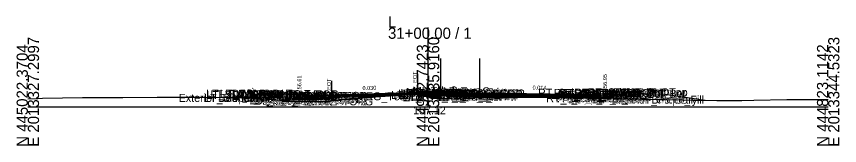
# Model space of a CAD drawing. Extents: x -26 to 4203, y -10 to 9526.
# Drawn here: x 1997.2 to 2202.8, y 990.3 to 1022.6 of the extents above; entities that cross this region are included whole.
import ezdxf

# ---------------------------------------------------------------- set-up
doc = ezdxf.new("R2010")
doc.units = 0
for name, color, linetype in [('Default', 7, 'Continuous'), ('Exist CMT Pavement', 7, 'Continuous'), ('Exist Cross Section Cell', 7, 'Continuous'), ('Exist XS Center Line Elevation Label', 7, 'Continuous'), ('Exist XS Ground Line', 7, 'Continuous'), ('Prop CMT Conc Surface', 7, 'Continuous'), ('Prop CMT Concrete Structures', 7, 'Continuous'), ('Prop CMT Pvmt Course 1', 7, 'Continuous'), ('Prop CMT Pvmt Course 1 CG', 7, 'Continuous'), ('Prop CMT Pvmt Course 1 Wedge', 7, 'Continuous'), ('Prop CMT Pvmt Course 2', 7, 'Continuous'), ('Prop CMT Pvmt Course 2 Wedge', 7, 'Continuous'), ('Prop CMT Pvmt Course 3', 7, 'Continuous'), ('Prop CMT Pvmt Course 3 Wedge', 7, 'Continuous'), ('Prop CMT Pvmt Surface', 7, 'Continuous'), ('Prop CMT Pvmt Wedge Surface 1', 7, 'Continuous'), ('Prop CMT Pvmt Wedge Surface 2', 7, 'Continuous'), ('Prop CMT Pvmt Wedge Surface 3', 7, 'Continuous'), ('Prop CMT Slope Grass', 7, 'Continuous'), ('Prop CMT Subgrade Earthwork', 7, 'Continuous'), ('Prop XS Hydro Elevations', 7, 'Continuous'), ('Prop XS Label Text', 7, 'Continuous'), ('Prop XS SE Text', 7, 'Continuous'), ('Prop XS Side Slope Text', 7, 'Continuous'), ('Scratch_Level_0', 7, 'Continuous'), ('Scratch_Level_3', 7, 'Continuous')]:
    doc.layers.add(name, color=color, linetype=linetype)

msp = doc.modelspace()

# ---------------------------------------------------------------- linework, layer by layer
at = {"layer": 'Exist CMT Pavement'}
for p, q in [((2077.61, 1001.67), (2080.1, 1001.92)), ((2080.1, 1001.92), (2083.08, 1002.17)), ((2086.68, 1002.48), (2087.72, 1002.58)), ((2087.72, 1002.58), (2088.56, 1002.64)), ((2088.56, 1002.64), (2089.27, 1002.69)), ((2089.27, 1002.69), (2091.49, 1002.86)), ((2091.49, 1002.86), (2093.89, 1003.03)), ((2093.89, 1003.03), (2094.93, 1003.09)), ((2094.93, 1003.09), (2097.29, 1003.25)), ((2097.29, 1003.25), (2097.34, 1003.25))]:
    msp.add_line(p, q, dxfattribs=at)
for points in [[(2083.08, 1002.17), (2083.76, 1002.23), (2084.46, 1002.29), (2084.87, 1002.32), (2085.15, 1002.35), (2086.68, 1002.48)], [(2075.86, 1001.51), (2076.54, 1001.57), (2077.61, 1001.67)]]:
    msp.add_lwpolyline(points, dxfattribs=at)
at = {"layer": 'Exist Cross Section Cell'}
for p, q in [((2100, 1000), (2100, 1019.8)), ((2000, 1000), (2100, 1000)), ((2100, 1000), (2200, 1000))]:
    msp.add_line(p, q, dxfattribs=at)
at = {"layer": 'Exist XS Ground Line'}
msp.add_lwpolyline([(2000, 1001.98), (2002.47, 1002.11), (2003.63, 1002.13), (2013.67, 1002.36), (2015.88, 1002.36), (2023.08, 1002.35), (2023.71, 1002.36), (2032.32, 1002.39), (2033.75, 1002.42), (2041.56, 1002.37), (2043.78, 1002.38), (2051.5, 1002.31), (2057.97, 1002.04), (2064.87, 1001.46), (2065.93, 1001.34), (2067.1, 1001.35), (2068.95, 1001.35), (2074.23, 1001.36), (2074.68, 1001.4), (2075.12, 1001.44), (2075.86, 1001.51), (2076.18, 1001.54), (2077.61, 1001.67), (2078.1, 1001.72), (2080.42, 1001.95), (2082.63, 1002.13), (2083.76, 1002.23), (2085.27, 1002.36), (2086.96, 1002.51), (2087.63, 1002.57), (2089.61, 1002.71), (2090.12, 1002.75), (2090.73, 1002.8), (2092.63, 1002.95), (2093.48, 1003), (2095.14, 1003.11), (2096.53, 1003.2), (2097.34, 1003.25), (2097.8, 1003.11), (2097.81, 1003.25), (2098.86, 1003.19), (2100, 1003.12), (2105.73, 1002.78), (2110.66, 1002.51), (2112.53, 1002.41), (2113.76, 1002.35), (2116.37, 1002.24), (2117.41, 1002.26), (2117.93, 1002.26), (2118.85, 1002.27), (2134.66, 1002.62), (2136.01, 1002.65), (2139.17, 1002.65), (2141.06, 1002.66), (2142.61, 1002.47), (2145.05, 1002.26), (2147.35, 1002.16), (2148.49, 1002.07), (2150.51, 1002.03), (2154.22, 1001.89), (2157.13, 1001.8), (2159.3, 1001.81), (2163.8, 1001.74), (2166.21, 1001.69), (2172.2, 1001.58), (2173.16, 1001.56), (2174.69, 1001.55), (2177.66, 1001.58), (2178.4, 1001.6), (2181.45, 1001.65), (2189.66, 1001.84), (2194.23, 1001.85), (2200, 1001.79)], dxfattribs=at)
at = {"layer": 'Prop CMT Conc Surface'}
for points in [[(2063.34, 1003.19), (2058.34, 1003.29)], [(2067.84, 1002.6), (2067.84, 1003.1), (2067.34, 1003.1)], [(2069.84, 1002.74), (2067.84, 1002.6)], [(2142.23, 1003.06), (2144.23, 1002.95)]]:
    msp.add_lwpolyline(points, dxfattribs=at)
at = {"layer": 'Prop CMT Concrete Structures'}
for p, q in [((2103.22, 1003.91), (2103.21, 1003.75)), ((2103.97, 1004.15), (2103.22, 1003.91)), ((2107.49, 1004.17), (2103.97, 1004.15)), ((2112.21, 1003.9), (2107.49, 1004.17)), ((2112.95, 1003.64), (2112.21, 1003.9)), ((2112.96, 1003.47), (2112.95, 1003.64)), ((2144.23, 1002.95), (2144.73, 1003.07)), ((2144.73, 1003.07), (2148.73, 1003.23)), ((2148.73, 1003.23), (2154.23, 1003.34)), ((2154.23, 1003.34), (2159.23, 1003.14)), ((2159.23, 1003.14), (2164.23, 1002.39)), ((2164.23, 1002.39), (2169.23, 1001.64))]:
    msp.add_line(p, q, dxfattribs=at)
for points in [[(2103.21, 1003.75), (2112.96, 1003.47)], [(2058.34, 1002.96), (2058.34, 1003.29)], [(2058.34, 1003.29), (2063.34, 1003.19)], [(2063.34, 1002.86), (2058.34, 1002.96)], [(2063.34, 1003.19), (2063.34, 1002.86)], [(2069.84, 1002.74), (2067.84, 1002.6), (2067.84, 1003.1), (2067.34, 1003.1)], [(2067.34, 1003.1), (2067.34, 1002.09), (2069.84, 1002.16)], [(2069.84, 1002.16), (2069.84, 1002.74)], [(2144.73, 1003.07), (2144.73, 1002.44), (2142.23, 1002.48)], [(2142.23, 1002.48), (2142.23, 1003.06)], [(2142.23, 1003.06), (2144.23, 1002.95)]]:
    msp.add_lwpolyline(points, dxfattribs=at)
at = {"layer": 'Prop CMT Pvmt Course 1'}
for points in [[(2103.21, 1003.75), (2069.84, 1002.74)], [(2103.21, 1003.75), (2112.96, 1003.47)], [(2103.21, 1003.5), (2103.21, 1003.75)], [(2103.21, 1003.5), (2103.21, 1003.75)], [(2069.84, 1002.74), (2069.84, 1002.49)], [(2069.84, 1002.49), (2074.22, 1002.63)], [(2075.86, 1002.8), (2097.34, 1003.44)], [(2075.86, 1002.68), (2075.86, 1002.8)], [(2112.96, 1003.22), (2103.2, 1003.5)], [(2103.21, 1003.62), (2103.21, 1003.5), (2103.21, 1003.5)], [(2112.96, 1003.47), (2112.96, 1003.22)], [(2112.96, 1003.47), (2142.23, 1003.06)], [(2112.96, 1003.22), (2112.96, 1003.47)], [(2142.23, 1002.81), (2112.96, 1003.22)], [(2142.23, 1003.06), (2142.23, 1002.81)]]:
    msp.add_lwpolyline(points, dxfattribs=at)
msp.add_lwpolyline([(2112.96, 1003.22), (2112.96, 1003.34), (2112.96, 1003.34), (2112.96, 1003.22)], close=True, dxfattribs=at)
at = {"layer": 'Prop CMT Pvmt Course 1 CG'}
for points in [[(2069.84, 1002.16), (2066.84, 1002.07), (2066.5, 1001.73)], [(2066.5, 1001.73), (2069.84, 1001.83)], [(2069.84, 1001.83), (2069.84, 1002.16)], [(2142.23, 1002.48), (2145.23, 1002.44), (2145.57, 1002.1)], [(2142.23, 1002.15), (2142.23, 1002.48)], [(2145.57, 1002.1), (2142.23, 1002.15)]]:
    msp.add_lwpolyline(points, dxfattribs=at)
at = {"layer": 'Prop CMT Pvmt Course 1 Wedge'}
for points in [[(2103.21, 1003.5), (2098.86, 1003.37), (2098.08, 1003.34), (2097.81, 1003.33), (2097.8, 1003.33), (2097.75, 1003.33), (2097.66, 1003.33), (2097.54, 1003.33), (2097.37, 1003.32), (2097.34, 1003.32), (2097.25, 1003.32), (2097.06, 1003.31), (2096.53, 1003.3), (2095.14, 1003.25), (2093.48, 1003.2), (2092.63, 1003.18), (2090.73, 1003.12), (2090.12, 1003.1), (2089.61, 1003.09), (2087.63, 1003.03), (2087.47, 1003.02), (2086.96, 1003.01), (2085.27, 1002.96), (2085.14, 1002.95), (2085.02, 1002.95), (2083.76, 1002.91), (2082.63, 1002.88), (2080.42, 1002.81), (2080.14, 1002.8), (2078.1, 1002.74), (2077.61, 1002.73), (2076.18, 1002.68), (2075.86, 1002.68), (2075.65, 1002.67), (2075.12, 1002.65), (2074.68, 1002.64), (2074.23, 1002.63), (2074.22, 1002.63)], [(2075.86, 1002.8), (2075.86, 1002.8), (2076.18, 1002.81), (2077.61, 1002.85), (2078.1, 1002.87), (2080.14, 1002.93), (2080.42, 1002.94), (2082.63, 1003), (2083.76, 1003.04), (2085.02, 1003.07), (2085.14, 1003.08), (2085.27, 1003.08), (2086.96, 1003.13), (2087.47, 1003.15), (2087.63, 1003.15), (2089.61, 1003.21), (2090.12, 1003.23), (2090.73, 1003.25), (2092.63, 1003.3), (2093.48, 1003.33), (2095.14, 1003.38), (2096.53, 1003.42), (2097.34, 1003.44)], [(2103.21, 1003.34), (2098.86, 1003.23), (2098.62, 1003.22), (2098.08, 1003.29), (2097.81, 1003.25), (2097.81, 1003.2), (2097.8, 1003.2), (2097.75, 1003.2), (2097.66, 1003.2), (2097.54, 1003.19), (2097.37, 1003.19), (2097.36, 1003.19), (2097.34, 1003.25), (2097.25, 1003.25), (2097.06, 1003.23), (2096.53, 1003.2), (2095.81, 1003.15), (2095.14, 1003.13), (2093.48, 1003.09), (2092.63, 1003.07), (2090.73, 1003.02), (2090.12, 1003.01), (2089.61, 1002.99), (2087.63, 1002.94), (2087.47, 1002.94), (2086.96, 1002.93), (2085.27, 1002.88), (2085.14, 1002.88), (2085.02, 1002.88), (2083.76, 1002.85), (2082.63, 1002.82), (2080.42, 1002.76), (2080.14, 1002.75), (2078.1, 1002.7), (2077.61, 1002.69), (2076.18, 1002.65), (2075.86, 1002.65), (2075.86, 1002.65)], [(2075.86, 1002.68), (2075.86, 1002.8)], [(2103.21, 1003.62), (2103.21, 1003.5)]]:
    msp.add_lwpolyline(points, dxfattribs=at)
at = {"layer": 'Prop CMT Pvmt Course 2'}
for points in [[(2075.86, 1002.68), (2069.84, 1002.49)], [(2069.84, 1002.49), (2069.84, 1002.16)], [(2069.84, 1002.16), (2074.22, 1002.29)], [(2075.86, 1002.34), (2075.86, 1002.68)], [(2103.2, 1003.5), (2112.96, 1003.22)], [(2112.96, 1002.89), (2103.2, 1003.16)], [(2103.21, 1003.16), (2103.21, 1003.5)], [(2112.96, 1003.22), (2112.96, 1002.89)], [(2112.96, 1002.89), (2112.96, 1003.22)], [(2112.96, 1003.22), (2142.23, 1002.81)], [(2142.23, 1002.48), (2112.96, 1002.89)], [(2142.23, 1002.81), (2142.23, 1002.48)]]:
    msp.add_lwpolyline(points, dxfattribs=at)
at = {"layer": 'Prop CMT Pvmt Course 2 Wedge'}
for points in [[(2075.86, 1002.68), (2077.61, 1002.73), (2078.1, 1002.74), (2080.14, 1002.8), (2080.42, 1002.81), (2082.63, 1002.88), (2083.76, 1002.91), (2085.02, 1002.95), (2085.14, 1002.95), (2085.27, 1002.96), (2086.96, 1003.01), (2087.47, 1003.02), (2087.63, 1003.03), (2089.61, 1003.09), (2090.12, 1003.1), (2090.73, 1003.12), (2092.63, 1003.18), (2093.48, 1003.2), (2095.14, 1003.25), (2096.53, 1003.3), (2097.06, 1003.31), (2097.25, 1003.32), (2097.34, 1003.32), (2097.37, 1003.32), (2097.54, 1003.33), (2097.66, 1003.33), (2097.75, 1003.33), (2097.8, 1003.33), (2097.81, 1003.33), (2098.08, 1003.34), (2098.86, 1003.37), (2103.21, 1003.5)], [(2075.86, 1002.34), (2075.86, 1002.68)], [(2097.81, 1003.2), (2097.8, 1003.11), (2097.75, 1003.15), (2097.66, 1003.15), (2097.54, 1003.15), (2097.37, 1003.14), (2097.36, 1003.19)], [(2097.37, 1003.19), (2097.54, 1003.19), (2097.66, 1003.2), (2097.75, 1003.2), (2097.8, 1003.2), (2097.81, 1003.2)], [(2103.21, 1003.5), (2103.21, 1003.16)]]:
    msp.add_lwpolyline(points, dxfattribs=at)
at = {"layer": 'Prop CMT Pvmt Course 3'}
for points in [[(2075.86, 1002.34), (2069.84, 1002.16)], [(2069.84, 1002.16), (2069.84, 1001.83)], [(2069.84, 1001.83), (2075.86, 1002.01)], [(2075.86, 1002.01), (2075.86, 1002.34)], [(2097.34, 1002.65), (2103.21, 1002.83)], [(2112.96, 1002.55), (2103.19, 1002.83)], [(2103.2, 1003.16), (2112.96, 1002.89)], [(2103.21, 1002.83), (2103.21, 1003.16)], [(2112.96, 1002.89), (2112.96, 1002.55)], [(2112.96, 1002.89), (2142.23, 1002.48)], [(2112.96, 1002.55), (2112.96, 1002.89)], [(2142.23, 1002.15), (2112.96, 1002.55)], [(2142.23, 1002.48), (2142.23, 1002.15)]]:
    msp.add_lwpolyline(points, dxfattribs=at)
at = {"layer": 'Prop CMT Pvmt Course 3 Wedge'}
for points in [[(2088.48, 1002.63), (2087.63, 1002.57), (2087.47, 1002.55), (2086.96, 1002.51), (2085.27, 1002.36), (2085.14, 1002.35), (2085.02, 1002.34), (2083.76, 1002.23), (2082.63, 1002.13), (2080.42, 1001.95), (2080.14, 1001.92), (2078.1, 1001.72), (2077.61, 1001.67), (2076.18, 1001.54), (2075.86, 1001.51), (2075.65, 1001.49), (2075.12, 1001.44), (2074.68, 1001.4), (2074.23, 1001.36), (2074.22, 1001.36)], [(2075.86, 1002.34), (2075.86, 1002.34), (2076.18, 1002.35), (2077.61, 1002.39), (2078.1, 1002.41), (2080.14, 1002.47), (2080.42, 1002.48), (2082.63, 1002.54), (2083.76, 1002.58), (2085.02, 1002.62), (2085.14, 1002.62), (2085.27, 1002.62), (2086.96, 1002.67), (2087.47, 1002.69), (2087.63, 1002.7), (2089.61, 1002.75), (2089.81, 1002.76)], [(2097.34, 1002.99), (2103.21, 1003.16)], [(2102.58, 1002.97), (2100.63, 1003.09)], [(2102.35, 1003.14), (2102.6, 1003.14)], [(2103.21, 1003.16), (2103.21, 1003.14)]]:
    msp.add_lwpolyline(points, dxfattribs=at)
at = {"layer": 'Prop CMT Pvmt Surface'}
for points in [[(2103.21, 1003.75), (2069.84, 1002.74)], [(2103.21, 1003.75), (2112.96, 1003.47)], [(2112.96, 1003.47), (2142.23, 1003.06)]]:
    msp.add_lwpolyline(points, dxfattribs=at)
at = {"layer": 'Prop CMT Pvmt Wedge Surface 1'}
for points in [[(2103.21, 1003.75), (2103.21, 1003.5), (2103.21, 1003.5), (2103.21, 1003.62)], [(2069.84, 1002.49), (2069.84, 1002.74)], [(2074.22, 1002.63), (2069.84, 1002.49)], [(2097.34, 1003.44), (2075.86, 1002.8)], [(2075.86, 1002.8), (2075.86, 1002.68)]]:
    msp.add_lwpolyline(points, dxfattribs=at)
at = {"layer": 'Prop CMT Pvmt Wedge Surface 2'}
for points in [[(2103.21, 1003.75), (2103.21, 1003.5)], [(2102.6, 1003.48), (2069.84, 1002.49)], [(2069.84, 1002.49), (2069.84, 1002.74)], [(2097.34, 1003.19), (2075.86, 1002.65)]]:
    msp.add_lwpolyline(points, dxfattribs=at)
at = {"layer": 'Prop CMT Pvmt Wedge Surface 3'}
for points in [[(2103.21, 1003.75), (2103.21, 1003.16)], [(2069.84, 1002.16), (2069.84, 1002.74)], [(2097.34, 1002.99), (2075.86, 1002.34)]]:
    msp.add_lwpolyline(points, dxfattribs=at)
at = {"layer": 'Prop CMT Slope Grass'}
msp.add_lwpolyline([(2067.34, 1003.1), (2057.84, 1003.29), (2054.51, 1002.18)], dxfattribs=at)
at = {"layer": 'Prop CMT Subgrade Earthwork'}
for points in [[(2069.84, 1001.83), (2066.5, 1001.73), (2065.07, 1003.15)], [(2075.86, 1002.01), (2069.84, 1001.83)], [(2075.86, 1002.01), (2075.86, 1001.51)], [(2097.34, 1003.25), (2097.34, 1002.65)], [(2103.21, 1002.83), (2097.34, 1002.65)], [(2103.19, 1002.83), (2112.96, 1002.55)], [(2112.96, 1002.55), (2142.23, 1002.15)], [(2142.23, 1002.15), (2145.57, 1002.1), (2146.61, 1003.14)]]:
    msp.add_lwpolyline(points, dxfattribs=at)
at = {"layer": 'Prop XS Label Text'}
for p, q in [((2097.34, 1008.25), (2097.34, 1003.25)), ((2075.86, 1006.51), (2075.86, 1001.51))]:
    msp.add_line(p, q, dxfattribs=at)
at = {"layer": 'Scratch_Level_3'}
for p, q in [((2103.21, 1003.75), (2103.21, 1012.09)), ((2112.96, 1003.47), (2112.96, 1012.09))]:
    msp.add_line(p, q, dxfattribs=at)

# ---------------------------------------------------------------- texts
at = {"layer": 'Default'}
msp.add_text('-', height=0.0001, dxfattribs=at).set_placement((2000, 1000))
at = {"layer": 'Exist Cross Section Cell'}
for s, p in [('L', (2090, 1019.8)), ('31+00.00 / 1', (2090, 1017))]:
    msp.add_text(s, height=2.8, dxfattribs=at).set_placement(p)
for s, p in [('E 2013327.2997', (2002.8, 990)), ('E 2013335.9160', (2102.8, 990)), ('E 2013344.5323', (2202.8, 990)), ('N 445022.3704', (2000, 990)), ('N 444922.7423', (2100, 990)), ('N 444823.1142', (2200, 990))]:
    msp.add_text(s, height=2.8, rotation=90, dxfattribs=at).set_placement(p)
at = {"layer": 'Exist XS Center Line Elevation Label'}
msp.add_text('157.12', height=2, dxfattribs=at).set_placement((2096.27, 998.12))
at = {"layer": 'Prop XS Hydro Elevations'}
for s, p in [('156.95', (2144.73, 1003.95)), ('156.61', (2068.34, 1003.6))]:
    msp.add_text(s, height=1, rotation=90, dxfattribs=at).set_placement(p)
at = {"layer": 'Prop XS Label Text'}
for p in [(2097.24, 1004.28), (2075.76, 1002.53)]:
    msp.add_text('E. EOT', height=1, rotation=90, dxfattribs=at).set_placement(p)
at = {"layer": 'Prop XS SE Text'}
for s, rotation, p in [('0.030', 1.7177, (2083.64, 1004.16)), ('0.014', 359.2033, (2126.13, 1004.29)), ('4.00%', 2.2906, (2144.91, 1003.39)), ('2.00%', 1.1458, (2149.67, 1003.43)), ('4.00%', 357.7094, (2154.48, 1003.54)), ('15.00%', 351.4692, (2159.7, 1003.38))]:
    msp.add_text(s, height=1, rotation=rotation, dxfattribs=at).set_placement(p)
at = {"layer": 'Prop XS Side Slope Text'}
msp.add_text('3:1', height=1, rotation=18.4349, dxfattribs=at).set_placement((2055.05, 1003.31))
at = {"layer": 'Scratch_Level_0'}
for s, p in [('LT_SDWK_Out_Top', (2044.57, 1002.29)), ('LT_SDWK_Out_Bot', (2044.61, 1001.96)), ('LT_Sub_Trench_Out_DLT', (2045.64, 1002.15)), ('LT_CSLP_Pnt', (2048.01, 1002.29)), ('LT_SDWK_In_Top', (2051.2, 1002.19)), ('LT_SDWK_In_Bot', (2051.23, 1001.86)), ('LT_CG_Top_Face', (2055.1, 1002.1)), ('LT_CG_Top_BOC', (2055.62, 1002.1)), ('LT_PV1_OEOT', (2060.58, 1001.74)), ('LT_PV1_OEEOP', (2064.1, 1001.73)), ('LT_PV_IEEOP_EG', (2090.78, 1001.97)), ('LT_PV2_IEEOP', (2092.55, 1002.32)), ('LT_PV3_IEEOP', (2092.55, 1001.99)), ('LT_PV1_IEEOP', (2093.12, 1002.45)), ('LT_PV2_PGL1', (2093.48, 1002.32)), ('LT_PV3_PGL1', (2093.48, 1001.99)), ('LT_PV2_PGL', (2093.81, 1002.32)), ('LT_PV3_PGL', (2093.81, 1001.99)), ('LT_PV1_PGL', (2094.38, 1002.57)), ('MI_Face In', (2094.5, 1002.74)), ('MI_Top In', (2096.21, 1002.99)), ('MI_Crown', (2100.99, 1003.08)), ('RT_PV2_OEEOP', (2102.51, 1002.22)), ('RT_PV3_OEEOP', (2102.51, 1001.88)), ('RT_PV1_OEEOP', (2103.07, 1002.34)), ('RT_PV2_IEEOP', (2103.15, 1002.22)), ('MI_Face Out', (2103.5, 1002.63)), ('MI_Top Out', (2103.72, 1002.88)), ('RT_PV1_IEEOP', (2103.72, 1002.34)), ('RT_PV2_PGL1', (2104.08, 1002.22)), ('RT_PV3_PGL1', (2104.08, 1001.88)), ('RT_PV2_PGL', (2104.41, 1002.22)), ('MI_Bot Out', (2104.51, 1002.47)), ('RT_PV1_PGL', (2104.98, 1002.47)), ('RT_Sub_Trench_Out_DLT', (2127.49, 1002.5)), ('RT_CG_Top_Face', (2131.44, 1002.46)), ('RT_PV2_OEOT', (2132.36, 1001.81)), ('RT_CG_Top_Gut', (2132.42, 1001.95)), ('RT_PV1_OEOT', (2132.92, 1002.06)), ('RT_CG_Top_BOC', (2132.97, 1002.46)), ('RT_SDWK_In_Top', (2136.54, 1002.54)), ('RT_SDWK_In_Bot', (2136.57, 1002.21)), ('RT_SDWK_Out_Top', (2139.92, 1002.64)), ('RT_SDWK_Out_Bot', (2139.95, 1002.31)), ('RT_Shld_O', (2146.27, 1002.63)), ('CSLP_Pnt', (2147.1, 1002.64)), ('Exterior Boundary', (2037.7, 1001.22)), ('LT_Slope_Fill', (2044.08, 1001.22)), ('LT_CG1_Shelf_Out', (2053.39, 1001.07)), ('LT_CG_Bot_BOC', (2055.65, 1001.09)), ('LT_CG_Top_Gut', (2056.07, 1001.6)), ('LT_Sub_OEOP', (2056.61, 1000.73)), ('LT_Sub_OEOT_CG', (2057.21, 1000.83)), ('LT_PV_Sub_Tie_Out', (2059.18, 1000.36)), ('LT_CG_Bot_IE', (2059.75, 1001.16)), ('LT_Sub_OEOT', (2059.92, 1000.83)), ('LT_PV2_OEOT', (2060.01, 1001.49)), ('LT_PV3_OEOT', (2060.01, 1001.16)), ('LT_PV_OEEOP_EG', (2061.77, 1000.35)), ('LT_Sub_OEEOP', (2063.44, 1000.94)), ('LT_PV2_OEEOP', (2063.53, 1001.6)), ('LT_PV3_OEEOP', (2063.53, 1001.27)), ('LT_PV_EG_TestPt', (2074.82, 1001.63)), ('LT_PV4_PGL', (2093.81, 1001.65)), ('RT_Sub_OEEOP', (2102.41, 1001.55)), ('RT_PV4_PGL', (2104.41, 1001.55)), ('RT_Sub_OEOT_CG', (2129.55, 1001.15)), ('RT_CG1_Shelf_Out', (2131.73, 1001.44)), ('RT_CG_Bot_IE', (2132.1, 1001.48)), ('RT_Sub_OEOT', (2132.26, 1001.15)), ('RT_PV3_OEOT', (2132.36, 1001.48)), ('RT_CG_Bot_BOC', (2133, 1001.44)), ('RT_Sub_OEOP', (2135.63, 1001.1)), ('Exterior Boundary', (2145.85, 1000.78)), ('RT_Slope_Fill', (2152.18, 1000.78))]:
    msp.add_text(s, height=2, dxfattribs=at).set_placement(p)

doc.saveas('drawing.dxf')
